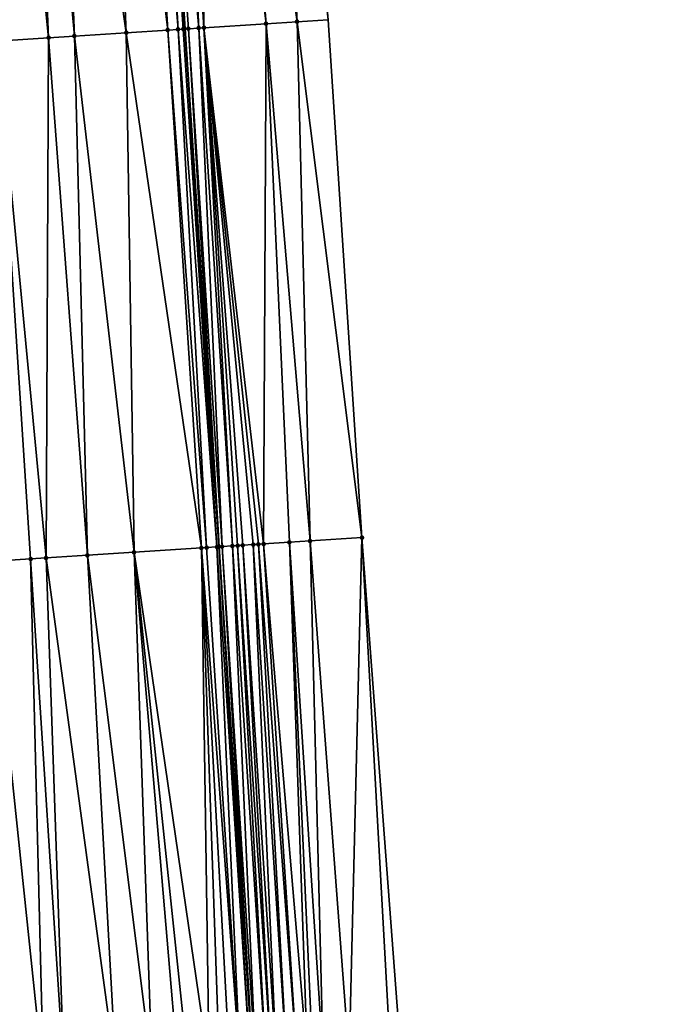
# Model space of a CAD drawing. Header units: feet. Extents: x 2004186 to 2014793, y 836912 to 864902.
# Tile 296 of 656: x 2010741 to 2010766, y 846304 to 846342. Entities that reach past the tile are written whole.
import ezdxf

# ---------------------------------------------------------------- set-up
doc = ezdxf.new("R2010")
doc.units = ezdxf.units.FT
doc.header["$LTSCALE"] = 100
doc.header["$MEASUREMENT"] = 0
for name, color, linetype, lineweight in [('EP_Travel Lane', 5, 'Continuous', 40), ('Road Shots', 4, 'Continuous', 200), ('Road X-Section', 30, 'Continuous', 13)]:
    doc.layers.add(name, color=color, linetype=linetype, lineweight=lineweight)
doc.layers.add('I-77 SB_MM21-27-Surface-Border', color=7, linetype='Continuous')
doc.layers.add('I-77 SB_MM21-27-Surface-TIN', color=7, linetype='Continuous')

msp = doc.modelspace()

# ---------------------------------------------------------------- linework, layer by layer
at = {"layer": 'EP_Travel Lane'}
msp.add_polyline3d([(2010760.32704666, 846061.2212644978, 429.4963117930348), (2010759.804670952, 846081.2125893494, 429.6828165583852), (2010759.282318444, 846101.2030262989, 429.895306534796), (2010758.693553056, 846121.3006935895, 430.1276049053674), (2010758.013762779, 846141.3311619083, 430.3304753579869), (2010757.308119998, 846161.3158943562, 430.5437131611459), (2010756.602424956, 846181.3021069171, 430.767904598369), (2010755.772474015, 846201.4133422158, 430.9891496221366), (2010754.784176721, 846221.4277839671, 431.1961896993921), (2010753.759745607, 846241.4000792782, 431.3444091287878), (2010752.73539581, 846261.3707892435, 431.5551574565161), (2010751.595551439, 846281.4660341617, 431.769410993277), (2010750.316729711, 846301.4566797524, 431.923886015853), (2010749.008574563, 846321.4116992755, 432.1229502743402), (2010747.7002803, 846341.3688409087, 432.2900319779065), (2010746.259659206, 846361.4718265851, 432.4409175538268), (2010744.67706048, 846381.4357524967, 432.6228364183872)], dxfattribs=at)
at = {"layer": 'I-77 SB_MM21-27-Surface-Border', "color": 3, "linetype": 'ByBlock', "lineweight": -2}
msp.add_polyline3d([(2010750.170162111, 846381.8793619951, 432.8382511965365), (2010751.366102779, 846361.8719435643, 432.6467753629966), (2010753.210179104, 846341.7259882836, 432.5005859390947), (2010754.509906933, 846321.7678885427, 432.3383877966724), (2010756.009048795, 846301.8252920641, 432.1537870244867), (2010757.482552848, 846281.8309659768, 431.987853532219), (2010758.823353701, 846261.6804891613, 431.7869658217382), (2010760.047414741, 846241.7205950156, 431.58402663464), (2010761.07184516, 846221.7483735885, 431.424358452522), (2010761.863942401, 846201.7022440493, 431.2321805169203), (2010762.712979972, 846181.5237532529, 431.0218603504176), (2010763.447117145, 846161.5384315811, 430.7936399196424), (2010763.981310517, 846141.5479078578, 430.5646703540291), (2010764.679248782, 846121.4958845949, 430.3617594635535), (2010765.248055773, 846101.341905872, 430.1334400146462), (2010765.523465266, 846081.3463762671, 429.9143965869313), (2010766.398744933, 846061.3634390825, 429.7328369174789)], dxfattribs=at)
at = {"layer": 'I-77 SB_MM21-27-Surface-TIN', "color": 128, "linetype": 'ByBlock', "lineweight": -2}
for points in [[(2010749.172835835, 846361.6999540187, 432.5760199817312), (2010748.375278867, 846361.6374803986, 432.5413631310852), (2010750.815210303, 846341.5706664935, 432.4193573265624)], [(2010750.967326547, 846361.8406781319, 432.6332029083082), (2010749.172835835, 846361.6999540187, 432.5760199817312), (2010752.012695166, 846341.648320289, 432.4608690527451)], [(2010749.172835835, 846361.6999540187, 432.5760199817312), (2010750.815210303, 846341.5706664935, 432.4193573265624), (2010752.012695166, 846341.648320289, 432.4608690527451)], [(2010750.967326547, 846361.8406781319, 432.6332029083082), (2010752.012695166, 846341.648320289, 432.4608690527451), (2010753.210179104, 846341.7259882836, 432.5005859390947)], [(2010744.586884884, 846361.3407101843, 432.3794356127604), (2010742.592996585, 846361.1844737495, 432.2996676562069), (2010745.42651038, 846341.2215014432, 432.1975363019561)], [(2010745.783212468, 846361.4345206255, 432.4182969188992), (2010744.586884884, 846361.3407101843, 432.3794356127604), (2010747.023162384, 846341.3249550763, 432.2635995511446)], [(2010744.586884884, 846361.3407101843, 432.3794356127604), (2010745.42651038, 846341.2215014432, 432.1975363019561), (2010747.023162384, 846341.3249550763, 432.2635995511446)], [(2010745.783212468, 846361.4345206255, 432.4182969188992), (2010747.422323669, 846341.3508448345, 432.2767845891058), (2010746.259659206, 846361.4718265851, 432.4409175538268)], [(2010745.783212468, 846361.4345206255, 432.4182969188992), (2010747.023162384, 846341.3249550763, 432.2635995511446), (2010747.422323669, 846341.3508448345, 432.2767845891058)], [(2010746.381381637, 846361.4813574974, 432.4466966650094), (2010746.259659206, 846361.4718265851, 432.4409175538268), (2010747.7002803, 846341.3688409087, 432.2900319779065)], [(2010747.62190541, 846341.3637728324, 432.2855109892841), (2010747.7002803, 846341.3688409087, 432.2900319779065), (2010746.259659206, 846361.4718265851, 432.4409175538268)], [(2010747.62190541, 846341.3637728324, 432.2855109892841), (2010746.259659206, 846361.4718265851, 432.4409175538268), (2010747.422323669, 846341.3508448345, 432.2767845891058)], [(2010747.17894551, 846361.5437433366, 432.4928726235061), (2010746.381381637, 846361.4813574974, 432.4466966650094), (2010748.220657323, 846341.402454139, 432.3246704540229)], [(2010746.381381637, 846361.4813574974, 432.4466966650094), (2010747.7002803, 846341.3688409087, 432.2900319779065), (2010747.821488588, 846341.3766787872, 432.2970237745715)], [(2010746.381381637, 846361.4813574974, 432.4466966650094), (2010747.821488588, 846341.3766787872, 432.2970237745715), (2010748.220657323, 846341.402454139, 432.3246704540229)], [(2010747.577725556, 846361.5749602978, 432.512805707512), (2010747.17894551, 846361.5437433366, 432.4928726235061), (2010748.420240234, 846341.4153641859, 432.3356659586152)], [(2010747.17894551, 846361.5437433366, 432.4928726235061), (2010748.220657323, 846341.402454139, 432.3246704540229), (2010748.420240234, 846341.4153641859, 432.3356659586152)], [(2010748.375278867, 846361.6374803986, 432.5413631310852), (2010747.577725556, 846361.5749602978, 432.512805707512), (2010748.420240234, 846341.4153641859, 432.3356659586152)], [(2010748.375278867, 846361.6374803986, 432.5413631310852), (2010748.420240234, 846341.4153641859, 432.3356659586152), (2010750.815210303, 846341.5706664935, 432.4193573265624)], [(2010741.596055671, 846361.1063143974, 432.2651815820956), (2010740.399725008, 846361.0125430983, 432.2211838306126), (2010742.432793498, 846341.0274395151, 432.0845848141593)], [(2010740.399725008, 846361.0125430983, 432.2211838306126), (2010740.436980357, 846340.8980938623, 432.0056223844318), (2010742.432793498, 846341.0274395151, 432.0845848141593)], [(2010743.430697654, 846341.0921494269, 432.1193782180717), (2010742.592996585, 846361.1844737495, 432.2996676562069), (2010741.596055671, 846361.1063143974, 432.2651815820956)], [(2010743.430697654, 846341.0921494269, 432.1193782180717), (2010741.596055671, 846361.1063143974, 432.2651815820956), (2010742.432793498, 846341.0274395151, 432.0845848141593)], [(2010745.42651038, 846341.2215014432, 432.1975363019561), (2010742.592996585, 846361.1844737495, 432.2996676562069), (2010743.430697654, 846341.0921494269, 432.1193782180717)], [(2010750.815210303, 846341.5706664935, 432.4193573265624), (2010748.420240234, 846341.4153641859, 432.3356659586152), (2010750.717845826, 846321.5223796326, 432.1886524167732)], [(2010750.815210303, 846341.5706664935, 432.4193573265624), (2010750.717845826, 846321.5223796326, 432.1886524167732), (2010751.715764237, 846321.5868706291, 432.2402266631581)], [(2010752.012695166, 846341.648320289, 432.4608690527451), (2010750.815210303, 846341.5706664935, 432.4193573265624), (2010752.514091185, 846321.6385829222, 432.2690148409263)], [(2010750.815210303, 846341.5706664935, 432.4193573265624), (2010751.715764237, 846321.5868706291, 432.2402266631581), (2010752.514091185, 846321.6385829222, 432.2690148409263)], [(2010752.012695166, 846341.648320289, 432.4608690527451), (2010754.509906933, 846321.7678885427, 432.3383877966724), (2010753.210179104, 846341.7259882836, 432.5005859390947)], [(2010752.012695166, 846341.648320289, 432.4608690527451), (2010752.514091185, 846321.6385829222, 432.2690148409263), (2010754.509906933, 846321.7678885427, 432.3383877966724)], [(2010745.42651038, 846341.2215014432, 432.1975363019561), (2010743.430697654, 846341.0921494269, 432.1193782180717), (2010745.728291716, 846321.199341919, 431.9915981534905)], [(2010747.023162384, 846341.3249550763, 432.2635995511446), (2010745.42651038, 846341.2215014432, 432.1975363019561), (2010748.322863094, 846321.3672717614, 432.0992605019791)], [(2010745.42651038, 846341.2215014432, 432.1975363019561), (2010745.728291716, 846321.199341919, 431.9915981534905), (2010748.322863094, 846321.3672717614, 432.0992605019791)], [(2010747.422323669, 846341.3508448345, 432.2767845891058), (2010747.023162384, 846341.3249550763, 432.2635995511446), (2010748.522445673, 846321.3801868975, 432.107807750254)], [(2010747.023162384, 846341.3249550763, 432.2635995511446), (2010748.322863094, 846321.3672717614, 432.0992605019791), (2010748.522445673, 846321.3801868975, 432.107807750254)], [(2010747.62190541, 846341.3637728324, 432.2855109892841), (2010747.422323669, 846341.3508448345, 432.2767845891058), (2010748.921606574, 846321.4060825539, 432.1180783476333)], [(2010747.422323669, 846341.3508448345, 432.2767845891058), (2010748.522445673, 846321.3801868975, 432.107807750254), (2010748.921606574, 846321.4060825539, 432.1180783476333)], [(2010747.62190541, 846341.3637728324, 432.2855109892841), (2010748.921606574, 846321.4060825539, 432.1180783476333), (2010747.7002803, 846341.3688409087, 432.2900319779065)], [(2010747.821488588, 846341.3766787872, 432.2970237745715), (2010747.7002803, 846341.3688409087, 432.2900319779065), (2010749.008574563, 846321.4116992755, 432.1229502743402)], [(2010748.921606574, 846321.4060825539, 432.1180783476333), (2010749.008574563, 846321.4116992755, 432.1229502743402), (2010747.7002803, 846341.3688409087, 432.2900319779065)], [(2010748.220657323, 846341.402454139, 432.3246704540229), (2010747.821488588, 846341.3766787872, 432.2970237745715), (2010749.121190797, 846321.4189724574, 432.129259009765)], [(2010747.821488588, 846341.3766787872, 432.2970237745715), (2010749.008574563, 846321.4116992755, 432.1229502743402), (2010749.121190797, 846321.4189724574, 432.129259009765)], [(2010748.420240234, 846341.4153641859, 432.3356659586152), (2010748.220657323, 846341.402454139, 432.3246704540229), (2010749.520364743, 846321.4446677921, 432.1604362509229)], [(2010748.220657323, 846341.402454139, 432.3246704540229), (2010749.121190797, 846321.4189724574, 432.129259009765), (2010749.520364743, 846321.4446677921, 432.1604362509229)], [(2010748.420240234, 846341.4153641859, 432.3356659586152), (2010750.518263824, 846321.5094556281, 432.1810307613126), (2010750.717845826, 846321.5223796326, 432.1886524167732)], [(2010748.420240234, 846341.4153641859, 432.3356659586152), (2010750.318683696, 846321.4965028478, 432.1764122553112), (2010750.518263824, 846321.5094556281, 432.1810307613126)], [(2010748.420240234, 846341.4153641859, 432.3356659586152), (2010749.919530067, 846321.4704955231, 432.1777959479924), (2010750.318683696, 846321.4965028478, 432.1764122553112)], [(2010748.420240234, 846341.4153641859, 432.3356659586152), (2010749.719950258, 846321.4575378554, 432.1736875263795), (2010749.919530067, 846321.4704955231, 432.1777959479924)], [(2010748.420240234, 846341.4153641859, 432.3356659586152), (2010749.520364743, 846321.4446677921, 432.1604362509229), (2010749.719950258, 846321.4575378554, 432.1736875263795)], [(2010740.436980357, 846340.8980938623, 432.0056223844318), (2010740.139986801, 846320.837605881, 431.7639882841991), (2010741.736648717, 846320.9409073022, 431.8344187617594)], [(2010740.436980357, 846340.8980938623, 432.0056223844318), (2010742.335397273, 846320.9796401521, 431.8613711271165), (2010742.432793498, 846341.0274395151, 432.0845848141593)], [(2010740.436980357, 846340.8980938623, 432.0056223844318), (2010741.736648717, 846320.9409073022, 431.8344187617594), (2010742.335397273, 846320.9796401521, 431.8613711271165)], [(2010743.932055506, 846321.0829981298, 431.9258990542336), (2010742.432793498, 846341.0274395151, 432.0845848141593), (2010742.335397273, 846320.9796401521, 431.8613711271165)], [(2010743.430697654, 846341.0921494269, 432.1193782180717), (2010742.432793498, 846341.0274395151, 432.0845848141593), (2010743.932055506, 846321.0829981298, 431.9258990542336)], [(2010743.430697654, 846341.0921494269, 432.1193782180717), (2010743.932055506, 846321.0829981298, 431.9258990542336), (2010745.728291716, 846321.199341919, 431.9915981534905)], [(2010749.520364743, 846321.4446677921, 432.1604362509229), (2010749.121190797, 846321.4189724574, 432.129259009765), (2010750.420754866, 846301.4633873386, 431.9312454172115)], [(2010749.719950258, 846321.4575378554, 432.1736875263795), (2010749.520364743, 846321.4446677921, 432.1604362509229), (2010750.819931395, 846301.4890430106, 431.9686705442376)], [(2010749.520364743, 846321.4446677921, 432.1604362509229), (2010750.420754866, 846301.4633873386, 431.9312454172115), (2010750.819931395, 846301.4890430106, 431.9686705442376)], [(2010749.919530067, 846321.4704955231, 432.1777959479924), (2010749.719950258, 846321.4575378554, 432.1736875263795), (2010751.019517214, 846301.5019084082, 431.9832289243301)], [(2010749.719950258, 846321.4575378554, 432.1736875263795), (2010750.819931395, 846301.4890430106, 431.9686705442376), (2010751.019517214, 846301.5019084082, 431.9832289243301)], [(2010750.318683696, 846321.4965028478, 432.1764122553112), (2010749.919530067, 846321.4704955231, 432.1777959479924), (2010751.219099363, 846301.5148301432, 431.9915566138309)], [(2010749.919530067, 846321.4704955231, 432.1777959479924), (2010751.019517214, 846301.5019084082, 431.9832289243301), (2010751.219099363, 846301.5148301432, 431.9915566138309)], [(2010750.518263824, 846321.5094556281, 432.1810307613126), (2010750.318683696, 846321.4965028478, 432.1764122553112), (2010751.618257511, 846301.5407680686, 431.9977655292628)], [(2010750.318683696, 846321.4965028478, 432.1764122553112), (2010751.219099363, 846301.5148301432, 431.9915566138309), (2010751.618257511, 846301.5407680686, 431.9977655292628)], [(2010750.717845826, 846321.5223796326, 432.1886524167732), (2010750.518263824, 846321.5094556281, 432.1810307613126), (2010752.017418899, 846301.5666562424, 432.0094768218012)], [(2010750.518263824, 846321.5094556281, 432.1810307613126), (2010751.618257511, 846301.5407680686, 431.9977655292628), (2010752.017418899, 846301.5666562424, 432.0094768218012)], [(2010751.715764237, 846321.5868706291, 432.2402266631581), (2010750.717845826, 846321.5223796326, 432.1886524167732), (2010752.416578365, 846301.5925739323, 432.0179237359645)], [(2010750.717845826, 846321.5223796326, 432.1886524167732), (2010752.017418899, 846301.5666562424, 432.0094768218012), (2010752.416578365, 846301.5925739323, 432.0179237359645)], [(2010752.514091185, 846321.6385829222, 432.2690148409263), (2010751.715764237, 846321.5868706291, 432.2402266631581), (2010753.015328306, 846301.6312855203, 432.0488366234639)], [(2010751.715764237, 846321.5868706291, 432.2402266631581), (2010752.616160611, 846301.6054941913, 432.0264146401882), (2010753.015328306, 846301.6312855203, 432.0488366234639)], [(2010751.715764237, 846321.5868706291, 432.2402266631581), (2010752.416578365, 846301.5925739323, 432.0179237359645), (2010752.616160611, 846301.6054941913, 432.0264146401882)], [(2010754.509906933, 846321.7678885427, 432.3383877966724), (2010752.514091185, 846321.6385829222, 432.2690148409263), (2010754.013235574, 846301.6959476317, 432.0845651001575)], [(2010752.514091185, 846321.6385829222, 432.2690148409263), (2010753.015328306, 846301.6312855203, 432.0488366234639), (2010754.013235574, 846301.6959476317, 432.0845651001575)], [(2010754.509906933, 846321.7678885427, 432.3383877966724), (2010754.013235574, 846301.6959476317, 432.0845651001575), (2010755.609885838, 846301.7994279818, 432.1394113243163)], [(2010754.509906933, 846321.7678885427, 432.3383877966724), (2010755.609885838, 846301.7994279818, 432.1394113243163), (2010756.009048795, 846301.8252920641, 432.1537870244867)], [(2010743.932055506, 846321.0829981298, 431.9258990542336), (2010742.335397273, 846320.9796401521, 431.8613711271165), (2010745.032046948, 846301.1143450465, 431.723590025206)], [(2010745.728291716, 846321.199341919, 431.9915981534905), (2010743.932055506, 846321.0829981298, 431.9258990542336), (2010746.42911725, 846301.2048700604, 431.7738247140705)], [(2010743.932055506, 846321.0829981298, 431.9258990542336), (2010745.032046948, 846301.1143450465, 431.723590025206), (2010746.42911725, 846301.2048700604, 431.7738247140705)], [(2010748.322863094, 846321.3672717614, 432.0992605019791), (2010745.728291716, 846321.199341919, 431.9915981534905), (2010748.624515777, 846301.3470877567, 431.8567350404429)], [(2010745.728291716, 846321.199341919, 431.9915981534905), (2010747.826189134, 846301.2953708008, 431.8267439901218), (2010748.624515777, 846301.3470877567, 431.8567350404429)], [(2010745.728291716, 846321.199341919, 431.9915981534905), (2010747.427024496, 846301.2695325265, 431.809514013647), (2010747.826189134, 846301.2953708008, 431.8267439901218)], [(2010745.728291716, 846321.199341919, 431.9915981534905), (2010746.42911725, 846301.2048700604, 431.7738247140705), (2010747.427024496, 846301.2695325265, 431.809514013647)], [(2010748.522445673, 846321.3801868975, 432.107807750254), (2010748.322863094, 846321.3672717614, 432.0992605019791), (2010749.822008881, 846301.4246150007, 431.9070512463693)], [(2010748.322863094, 846321.3672717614, 432.0992605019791), (2010749.422843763, 846301.3987841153, 431.8890040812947), (2010749.822008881, 846301.4246150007, 431.9070512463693)], [(2010748.322863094, 846321.3672717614, 432.0992605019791), (2010749.023680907, 846301.3729184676, 431.8748015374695), (2010749.422843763, 846301.3987841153, 431.8890040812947)], [(2010748.322863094, 846321.3672717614, 432.0992605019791), (2010748.624515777, 846301.3470877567, 431.8567350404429), (2010749.023680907, 846301.3729184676, 431.8748015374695)], [(2010748.921606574, 846321.4060825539, 432.1180783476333), (2010748.522445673, 846321.3801868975, 432.107807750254), (2010749.822008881, 846301.4246150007, 431.9070512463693)], [(2010748.921606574, 846321.4060825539, 432.1180783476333), (2010750.221169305, 846301.4505179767, 431.9171254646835), (2010749.008574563, 846321.4116992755, 432.1229502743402)], [(2010748.921606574, 846321.4060825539, 432.1180783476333), (2010749.822008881, 846301.4246150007, 431.9070512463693), (2010750.221169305, 846301.4505179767, 431.9171254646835)], [(2010749.121190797, 846321.4189724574, 432.129259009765), (2010749.008574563, 846321.4116992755, 432.1229502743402), (2010750.316729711, 846301.4566797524, 431.923886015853)], [(2010750.221169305, 846301.4505179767, 431.9171254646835), (2010750.316729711, 846301.4566797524, 431.923886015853), (2010749.008574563, 846321.4116992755, 432.1229502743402)], [(2010749.121190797, 846321.4189724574, 432.129259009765), (2010750.316729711, 846301.4566797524, 431.923886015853), (2010750.420754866, 846301.4633873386, 431.9312454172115)], [(2010741.736648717, 846320.9409073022, 431.8344187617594), (2010740.139986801, 846320.837605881, 431.7639882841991), (2010742.237898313, 846300.93341835, 431.6094806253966)], [(2010740.139986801, 846320.837605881, 431.7639882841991), (2010741.04040425, 846300.855905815, 431.5575376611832), (2010742.237898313, 846300.93341835, 431.6094806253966)], [(2010743.036229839, 846300.9850603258, 431.6477642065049), (2010742.335397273, 846320.9796401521, 431.8613711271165), (2010741.736648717, 846320.9409073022, 431.8344187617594)], [(2010743.036229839, 846300.9850603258, 431.6477642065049), (2010741.736648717, 846320.9409073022, 431.8344187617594), (2010742.237898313, 846300.93341835, 431.6094806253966)], [(2010745.032046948, 846301.1143450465, 431.723590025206), (2010742.335397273, 846320.9796401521, 431.8613711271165), (2010743.036229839, 846300.9850603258, 431.6477642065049)]]:
    msp.add_3dface(points, dxfattribs=at)
at = {"layer": 'Road Shots', "lineweight": 100}
for p in [(2010750.815210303, 846341.5706664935, 432.4193573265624), (2010752.012695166, 846341.648320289, 432.4608690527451), (2010745.42651038, 846341.2215014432, 432.1975363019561), (2010747.023162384, 846341.3249550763, 432.2635995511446), (2010747.422323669, 846341.3508448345, 432.2767845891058), (2010747.62190541, 846341.3637728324, 432.2855109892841), (2010747.821488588, 846341.3766787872, 432.2970237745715), (2010748.220657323, 846341.402454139, 432.3246704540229), (2010748.420240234, 846341.4153641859, 432.3356659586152), (2010742.432793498, 846341.0274395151, 432.0845848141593), (2010743.430697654, 846341.0921494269, 432.1193782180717), (2010749.520364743, 846321.4446677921, 432.1604362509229), (2010749.719950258, 846321.4575378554, 432.1736875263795), (2010749.919530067, 846321.4704955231, 432.1777959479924), (2010750.318683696, 846321.4965028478, 432.1764122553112), (2010750.518263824, 846321.5094556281, 432.1810307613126), (2010750.717845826, 846321.5223796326, 432.1886524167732), (2010751.715764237, 846321.5868706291, 432.2402266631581), (2010752.514091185, 846321.6385829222, 432.2690148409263), (2010754.509906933, 846321.7678885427, 432.3383877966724), (2010743.932055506, 846321.0829981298, 431.9258990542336), (2010745.728291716, 846321.199341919, 431.9915981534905), (2010748.322863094, 846321.3672717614, 432.0992605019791), (2010748.522445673, 846321.3801868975, 432.107807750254), (2010748.921606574, 846321.4060825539, 432.1180783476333), (2010749.121190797, 846321.4189724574, 432.129259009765), (2010741.736648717, 846320.9409073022, 431.8344187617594), (2010742.335397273, 846320.9796401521, 431.8613711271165)]:
    msp.add_point(p, dxfattribs=at)
at = {"layer": 'Road X-Section', "extrusion": (-0.06498312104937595, 0.9978548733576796, 0.00792752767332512), "elevation": 713864.6252062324, "flags": 128}
msp.add_lwpolyline([(-2061455.196025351, -5228.704767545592), (-2061456.79602535, -5228.63922669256), (-2061458.196025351, -5228.577390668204), (-2061459.396025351, -5228.522475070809), (-2061459.99602535, -5228.500114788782), (-2061460.59602535, -5228.482530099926), (-2061460.996025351, -5228.466862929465), (-2061461.79602535, -5228.425703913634), (-2061462.996025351, -5228.376275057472), (-2061464.19602535, -5228.330236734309), (-2061466.19602535, -5228.248168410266), (-2061467.396025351, -5228.206352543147), (-2061467.99602535, -5228.184163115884), (-2061468.99602535, -5228.138075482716), (-2061469.79602535, -5228.102788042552), (-2061471.196025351, -5228.048692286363), (-2061472.39602535, -5227.995199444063), (-2061473.196025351, -5227.965136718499), (-2061473.99602535, -5227.928004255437), (-2061474.596025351, -5227.905720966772), (-2061476.19602535, -5227.858715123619), (-2061477.19602535, -5227.82332621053), (-2061478.996025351, -5227.751906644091), (-2061480.19602535, -5227.71043784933), (-2061480.796025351, -5227.689573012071), (-2061482.396025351, -5227.624369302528), (-2061483.59602535, -5227.571547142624), (-2061484.19602535, -5227.545248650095), (-2061484.79602535, -5227.525382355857), (-2061485.396025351, -5227.511119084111), (-2061486.99602535, -5227.456815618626), (-2061487.79602535, -5227.425323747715), (-2061489.79602535, -5227.340209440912), (-2061491.796025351, -5227.261244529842), (-2061492.79602535, -5227.226450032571), (-2061494.796025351, -5227.148289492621), (-2061496.396025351, -5227.08222416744), (-2061496.79602535, -5227.069038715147), (-2061496.99602535, -5227.060312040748), (-2061497.19602535, -5227.048798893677), (-2061497.596025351, -5227.021151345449), (-2061497.796025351, -5227.010155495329), (-2061500.19602535, -5226.926461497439), (-2061501.39602535, -5226.884948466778), (-2061502.596025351, -5226.84523033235)], dxfattribs=at)
at = {"layer": 'Road X-Section', "extrusion": (-0.0649821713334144, 0.9978402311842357, 0.009601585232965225), "elevation": 713834.8655878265, "flags": 128}
msp.add_lwpolyline([(-2061455.798749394, -6423.74444262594), (-2061456.598749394, -6423.710730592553), (-2061457.198749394, -6423.686247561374), (-2061457.998749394, -6423.650451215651), (-2061458.798749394, -6423.622341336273), (-2061459.198749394, -6423.603021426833), (-2061459.998749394, -6423.55930191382), (-2061460.198749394, -6423.552434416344), (-2061460.598749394, -6423.547017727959), (-2061460.798749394, -6423.542260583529), (-2061461.198749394, -6423.524004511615), (-2061461.798749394, -6423.493830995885), (-2061463.998749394, -6423.398941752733), (-2061467.198749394, -6423.273832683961), (-2061468.198749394, -6423.237089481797), (-2061469.398749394, -6423.183804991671), (-2061470.998749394, -6423.120021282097), (-2061471.998749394, -6423.074150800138), (-2061472.398749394, -6423.055697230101), (-2061472.598749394, -6423.048916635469), (-2061472.998749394, -6423.041358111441), (-2061473.198749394, -6423.036055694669), (-2061473.598749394, -6423.018304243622), (-2061474.198749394, -6422.988930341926), (-2061474.798749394, -6422.965936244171), (-2061475.598749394, -6422.940992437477), (-2061476.798749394, -6422.902643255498), (-2061478.198749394, -6422.852546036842), (-2061479.198749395, -6422.814840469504), (-2061480.598749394, -6422.766913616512), (-2061481.998749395, -6422.7118023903), (-2061482.998749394, -6422.671665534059), (-2061483.598749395, -6422.641871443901), (-2061484.798749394, -6422.595442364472), (-2061485.398749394, -6422.584800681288), (-2061485.598749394, -6422.578778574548), (-2061486.198749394, -6422.551659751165), (-2061487.598749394, -6422.499687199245), (-2061488.198749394, -6422.478368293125), (-2061489.798749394, -6422.407934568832), (-2061490.398749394, -6422.380980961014), (-2061491.998749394, -6422.316450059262), (-2061493.798749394, -6422.250747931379), (-2061496.398749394, -6422.14308061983), (-2061496.598749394, -6422.13453297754), (-2061496.998749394, -6422.124261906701), (-2061497.198749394, -6422.113080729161), (-2061497.598749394, -6422.081902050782), (-2061497.798749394, -6422.068650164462), (-2061497.998749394, -6422.064541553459), (-2061498.398749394, -6422.065925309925), (-2061498.598749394, -6422.061306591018), (-2061498.798749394, -6422.05368458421), (-2061499.798749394, -6422.002107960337), (-2061500.598749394, -6421.973318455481), (-2061502.598749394, -6421.903942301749)], dxfattribs=at)

doc.saveas('drawing.dxf')
